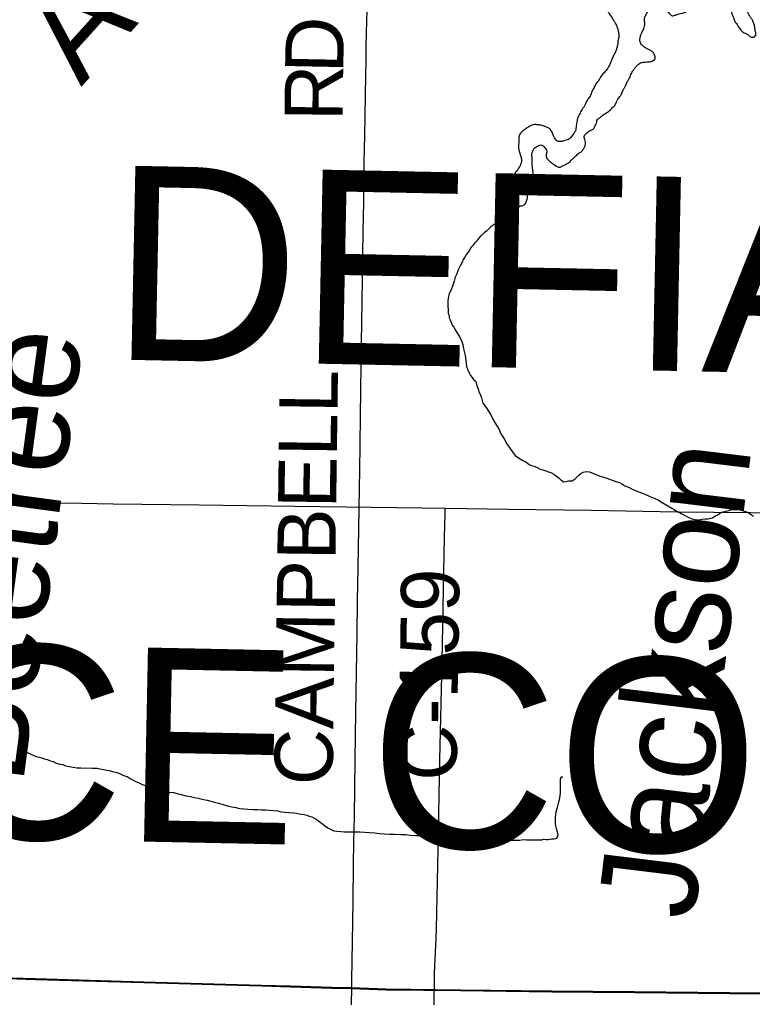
# Model space of a CAD drawing. Extents: x 2.4 to 73.1, y 4.5 to 25.6.
# Drawn here: x 47.3852 to 47.743, y 20.0436 to 20.5207 of the extents above; entities that cross this region are included whole.
import ezdxf

# ---------------------------------------------------------------- set-up
doc = ezdxf.new("R2010")
doc.units = 0
for name, color, linetype in [('GM_X_County_Road', 7, 'Continuous'), ('GM_X_County_Road_Text', 7, 'Continuous'), ('GM_X_County_Text', 7, 'Continuous'), ('GM_X_Interchange_Ramps', 7, 'Continuous'), ('GM_X_Major_River_Text', 7, 'Continuous'), ('GM_X_Minor_Lake', 7, 'Continuous'), ('GM_X_Minor_River', 7, 'Continuous'), ('GM_X_Minor_River_Text', 7, 'Continuous'), ('GM_X_Township_Road', 7, 'Continuous'), ('SH_Cut_Line', 7, 'Continuous')]:
    doc.layers.add(name, color=color, linetype=linetype)

msp = doc.modelspace()

# ---------------------------------------------------------------- linework, layer by layer
at = {"layer": 'GM_X_County_Road'}
msp.add_lwpolyline([(47.54743, 20.04793), (47.54748, 20.05211), (47.54773, 20.0707), (47.54805, 20.09059), (47.54831, 20.1083), (47.54847, 20.11949), (47.54867, 20.13192), (47.54911, 20.15958), (47.54939, 20.18258), (47.55005, 20.22111), (47.55026, 20.23696), (47.55054, 20.25343), (47.55085, 20.27239), (47.55129, 20.3013), (47.55144, 20.31279), (47.55169, 20.32771), (47.55179, 20.33921), (47.55201, 20.35257), (47.55261, 20.39359), (47.55302, 20.41783), (47.55323, 20.4315), (47.55348, 20.45108), (47.55378, 20.46413), (47.55421, 20.49335), (47.55437, 20.50018), (47.55447, 20.50765), (47.55463, 20.51416), (47.55502, 20.53125)], dxfattribs=at)
at = {"layer": 'GM_X_Interchange_Ramps'}
for points in [[(47.04335, 20.05884), (47.07414, 20.05836), (47.11457, 20.05785), (47.15657, 20.0571), (47.19234, 20.05665), (47.25456, 20.05588), (47.281, 20.05538), (47.29438, 20.05512), (47.31521, 20.05472), (47.34786, 20.05383), (47.37429, 20.05321), (47.39295, 20.05267), (47.44582, 20.05113), (47.48002, 20.05014), (47.50335, 20.0495), (47.51745, 20.04905), (47.53755, 20.04841), (47.54731, 20.04821), (47.56411, 20.04764), (47.60041, 20.0472), (47.64492, 20.04666), (47.68533, 20.04636), (47.74749, 20.0457)], [(47.74749, 20.0457), (47.68533, 20.04636), (47.64492, 20.04666), (47.60041, 20.0472), (47.56411, 20.04764), (47.54731, 20.04821), (47.53755, 20.04841), (47.51745, 20.04905), (47.50335, 20.0495), (47.48002, 20.05014), (47.44582, 20.05113), (47.39295, 20.05267), (47.37429, 20.05321), (47.34786, 20.05383), (47.31521, 20.05472), (47.29438, 20.05512), (47.281, 20.05538), (47.25456, 20.05588), (47.19234, 20.05665), (47.15657, 20.0571), (47.11457, 20.05785), (47.07414, 20.05836), (47.04335, 20.05884)]]:
    msp.add_lwpolyline(points, dxfattribs=at)
at = {"layer": 'GM_X_Minor_Lake'}
for points in [[(47.68563, 20.5438), (47.68556, 20.54379), (47.68476, 20.54248), (47.68453, 20.54078), (47.68467, 20.53906), (47.68406, 20.53737), (47.68212, 20.53609), (47.68039, 20.53537), (47.67848, 20.53505), (47.67675, 20.53414), (47.67539, 20.53304), (47.67403, 20.53213), (47.67285, 20.53083), (47.67167, 20.52934), (47.67125, 20.52764), (47.67177, 20.52592), (47.67268, 20.52418), (47.67451, 20.52147), (47.67542, 20.51993), (47.67687, 20.51723), (47.6774, 20.5155), (47.67772, 20.51359), (47.67767, 20.51169), (47.67725, 20.51), (47.67721, 20.50867), (47.67679, 20.50697), (47.67637, 20.50546), (47.67517, 20.50321), (47.67435, 20.50114), (47.67374, 20.49964), (47.67294, 20.49795), (47.67194, 20.49627), (47.67057, 20.49478), (47.6686, 20.49217), (47.66761, 20.49068), (47.66643, 20.489), (47.66542, 20.48713), (47.66442, 20.48507), (47.66341, 20.48281), (47.66202, 20.48076), (47.66141, 20.47925), (47.66062, 20.47795), (47.65963, 20.47664), (47.65863, 20.47458), (47.65783, 20.47308), (47.6574, 20.47138), (47.65718, 20.47006), (47.65694, 20.46835), (47.65671, 20.46684), (47.65591, 20.46534), (47.65473, 20.46366), (47.65278, 20.462), (47.65144, 20.46166), (47.64953, 20.46114)], [(47.68526, 20.49667), (47.68644, 20.49797), (47.68781, 20.49926), (47.68915, 20.4998), (47.69087, 20.49994), (47.69239, 20.50009), (47.69411, 20.50042), (47.69548, 20.50172), (47.69514, 20.50344), (47.69442, 20.50479), (47.69292, 20.50578), (47.69161, 20.50638), (47.69011, 20.50737), (47.68881, 20.50855), (47.6881, 20.51028), (47.68813, 20.5116), (47.68856, 20.5133), (47.68916, 20.51462), (47.68997, 20.51631), (47.69038, 20.51763), (47.69043, 20.51933), (47.69028, 20.52105), (47.6909, 20.52274), (47.69189, 20.52443), (47.69325, 20.52553), (47.69538, 20.52699), (47.6973, 20.5277), (47.69883, 20.52785), (47.70013, 20.52687), (47.70105, 20.52532), (47.70252, 20.52357), (47.70383, 20.52259), (47.70536, 20.52292), (47.70727, 20.52344), (47.70861, 20.52379), (47.7113, 20.52486), (47.71304, 20.52595), (47.7144, 20.52686), (47.71594, 20.52777), (47.71674, 20.52908), (47.71754, 20.53058), (47.71852, 20.53188), (47.7197, 20.53337), (47.72107, 20.53448), (47.72241, 20.53501), (47.72375, 20.53516), (47.72565, 20.5353), (47.72697, 20.5347), (47.72827, 20.53371), (47.72957, 20.53235), (47.73067, 20.5308), (47.73173, 20.52773), (47.73244, 20.526), (47.73278, 20.52428), (47.73331, 20.52275), (47.73384, 20.5214), (47.73437, 20.51987), (47.73547, 20.51832), (47.73804, 20.51483), (47.73992, 20.51383), (47.74141, 20.51284), (47.74291, 20.51204), (47.74465, 20.51313), (47.7445, 20.51466), (47.74417, 20.51656), (47.74384, 20.51828), (47.74312, 20.52001), (47.7424, 20.52136), (47.74148, 20.52272), (47.74076, 20.52426), (47.74023, 20.52579), (47.73971, 20.52752), (47.73882, 20.53001), (47.73829, 20.53154), (47.73738, 20.5329), (47.73665, 20.53425), (47.73516, 20.53543), (47.73368, 20.53699), (47.73238, 20.53797), (47.73032, 20.53936), (47.72845, 20.54036), (47.72713, 20.54096), (47.72563, 20.54157), (47.72431, 20.54199), (47.7226, 20.54204), (47.72108, 20.54208), (47.71954, 20.54155), (47.71781, 20.54083), (47.71589, 20.54013), (47.71377, 20.53923), (47.71224, 20.5387), (47.71051, 20.53799), (47.70747, 20.53807), (47.70484, 20.53928), (47.70354, 20.54046), (47.70262, 20.54181), (47.702, 20.54313)], [(47.64953, 20.46114), (47.64782, 20.46138), (47.64634, 20.46294), (47.64581, 20.46428), (47.64491, 20.46621), (47.64362, 20.46776), (47.64211, 20.46837), (47.64041, 20.46899), (47.63909, 20.46921), (47.63738, 20.46945), (47.63432, 20.46877), (47.63297, 20.46786), (47.63142, 20.46676), (47.63006, 20.46565), (47.62906, 20.46397), (47.62897, 20.46036), (47.62874, 20.45904), (47.62889, 20.45732), (47.62994, 20.45387), (47.63027, 20.45215), (47.63005, 20.45083), (47.62706, 20.44578), (47.62607, 20.44429), (47.62584, 20.44277), (47.62542, 20.44145), (47.62517, 20.43918), (47.62508, 20.43557), (47.62485, 20.43425), (47.62387, 20.43294), (47.62287, 20.43126), (47.62245, 20.42975), (47.6228, 20.42841), (47.62409, 20.42705), (47.62579, 20.42643), (47.62754, 20.4281), (47.62968, 20.42975), (47.63121, 20.43009), (47.63239, 20.43138), (47.633, 20.43308), (47.63323, 20.4344), (47.63327, 20.43611), (47.6335, 20.43744), (47.63283, 20.44088), (47.63419, 20.44217), (47.63575, 20.44346), (47.63597, 20.44478), (47.63568, 20.44821), (47.63553, 20.44973), (47.63539, 20.45145), (47.63543, 20.45316), (47.63529, 20.45487), (47.63571, 20.45657), (47.63651, 20.45788), (47.63825, 20.45897), (47.64016, 20.45949), (47.64146, 20.45832), (47.64256, 20.45658), (47.64232, 20.45487), (47.64247, 20.45316), (47.64376, 20.45179), (47.64506, 20.45062), (47.64637, 20.44982), (47.649, 20.44861), (47.65035, 20.44934), (47.65171, 20.45006), (47.65344, 20.45096), (47.65481, 20.45245), (47.65637, 20.45374), (47.65812, 20.4554), (47.65948, 20.45631), (47.66066, 20.4578), (47.66126, 20.45912), (47.6615, 20.46082), (47.66115, 20.46216), (47.66101, 20.46406), (47.66219, 20.46536), (47.66393, 20.46665), (47.66528, 20.46718), (47.66608, 20.46868), (47.66688, 20.47018), (47.6671, 20.4715), (47.66847, 20.4728), (47.66983, 20.4739), (47.67138, 20.475), (47.67312, 20.47609), (47.67469, 20.47776), (47.67606, 20.47924), (47.67727, 20.48187), (47.67864, 20.48354), (47.67965, 20.4858), (47.68026, 20.48711), (47.68105, 20.48842), (47.68186, 20.4903), (47.68266, 20.49161), (47.68346, 20.4933), (47.68447, 20.49536), (47.68526, 20.49667)]]:
    msp.add_spline(points, degree=3, dxfattribs=at)
at = {"layer": 'GM_X_Minor_River'}
for points in [[(47.62349, 20.42768), (47.62136, 20.42448), (47.62019, 20.42357), (47.61901, 20.42246), (47.61785, 20.42174), (47.61628, 20.42027), (47.6153, 20.41954), (47.61432, 20.41862), (47.61314, 20.41752), (47.61197, 20.41661), (47.6102, 20.41496), (47.60922, 20.41385), (47.60822, 20.41255), (47.60724, 20.41163), (47.60644, 20.41051), (47.60565, 20.40959), (47.60465, 20.40791), (47.60345, 20.40624), (47.60264, 20.40474), (47.60184, 20.40363), (47.60123, 20.40232), (47.60021, 20.40026), (47.5994, 20.39857), (47.59876, 20.39669), (47.59795, 20.39501), (47.59732, 20.39312), (47.59668, 20.39105), (47.59585, 20.3888), (47.59503, 20.38711), (47.5946, 20.38561), (47.59438, 20.38466), (47.59435, 20.38352), (47.5943, 20.382), (47.59426, 20.38086), (47.5944, 20.37914), (47.59453, 20.37743), (47.59487, 20.37608), (47.59503, 20.37513), (47.59538, 20.37417), (47.59609, 20.37262), (47.59644, 20.37166), (47.59717, 20.37068), (47.59771, 20.36971), (47.60006, 20.36583), (47.60096, 20.36409), (47.60166, 20.36216), (47.60198, 20.36006), (47.60248, 20.35814), (47.60282, 20.3568), (47.60298, 20.35565), (47.60312, 20.35413), (47.60327, 20.35298), (47.60341, 20.35145), (47.60394, 20.3501), (47.60465, 20.34837), (47.60537, 20.34701), (47.6061, 20.34604), (47.60683, 20.34506), (47.60794, 20.34408), (47.60828, 20.34273), (47.6088, 20.34138), (47.60933, 20.33984), (47.60967, 20.33869), (47.6102, 20.33753), (47.61073, 20.33618), (47.61141, 20.3335), (47.61305, 20.33135), (47.61414, 20.3296), (47.61523, 20.32786), (47.6163, 20.32573), (47.61738, 20.32379), (47.61847, 20.32204), (47.61938, 20.32068), (47.62008, 20.31894), (47.62099, 20.31739), (47.62189, 20.31584), (47.62315, 20.31371), (47.62533, 20.3104), (47.62716, 20.30806), (47.62921, 20.30647), (47.63089, 20.30565), (47.63202, 20.30504), (47.63295, 20.30444), (47.63407, 20.30365), (47.63557, 20.30302), (47.63652, 20.3028), (47.6382, 20.30199), (47.63933, 20.30138), (47.64065, 20.30095), (47.64216, 20.30052), (47.64348, 20.3001), (47.64498, 20.29948), (47.6461, 20.29887), (47.64722, 20.29807), (47.6487, 20.29688), (47.64962, 20.2959), (47.65093, 20.2951), (47.65189, 20.29526), (47.65323, 20.29559)], [(47.65323, 20.29559), (47.65495, 20.29573), (47.6565, 20.29663), (47.65808, 20.29829), (47.65925, 20.2992), (47.66042, 20.29992), (47.66176, 20.30026), (47.66347, 20.30001), (47.66534, 20.29919), (47.66817, 20.29814), (47.67193, 20.29688), (47.67627, 20.2954), (47.67815, 20.29477), (47.67927, 20.29416), (47.68077, 20.29316), (47.68283, 20.29233), (47.6849, 20.29131), (47.68753, 20.29027), (47.69016, 20.28924), (47.6926, 20.2882), (47.69505, 20.28717), (47.69711, 20.28615), (47.69898, 20.28514), (47.70365, 20.28232), (47.70477, 20.28172), (47.70589, 20.28092), (47.70702, 20.2805), (47.70795, 20.2799), (47.70945, 20.27909), (47.71132, 20.27807), (47.71339, 20.27706), (47.71509, 20.27681), (47.71661, 20.27657), (47.71756, 20.27673), (47.71852, 20.27689), (47.72005, 20.27703), (47.72139, 20.27717), (47.72254, 20.27751), (47.7235, 20.27767), (47.72505, 20.27876), (47.72602, 20.27911), (47.72699, 20.27965), (47.72796, 20.28038), (47.7295, 20.28071), (47.73238, 20.28156), (47.73372, 20.28171), (47.73505, 20.28167), (47.73676, 20.28142), (47.73865, 20.28098), (47.74053, 20.28034), (47.74202, 20.27934), (47.74351, 20.27834)], [(47.3843, 20.1656), (47.38601, 20.16483), (47.38715, 20.16426), (47.3881, 20.16369), (47.38943, 20.16292), (47.39076, 20.16235), (47.3919, 20.16178), (47.39342, 20.1612), (47.39475, 20.16082), (47.39589, 20.16043), (47.39741, 20.16005), (47.39874, 20.15966), (47.40026, 20.15909), (47.40159, 20.1587), (47.40311, 20.15794), (47.40482, 20.15736), (47.40634, 20.15717), (47.40767, 20.1566), (47.40938, 20.15621), (47.41147, 20.15601), (47.41318, 20.15563), (47.41509, 20.15562), (47.42079, 20.15542), (47.42307, 20.15541), (47.42516, 20.15502), (47.42706, 20.15464), (47.42896, 20.15425), (47.43067, 20.15387), (47.43277, 20.15329), (47.43448, 20.15271), (47.43599, 20.15195), (47.43771, 20.15137), (47.43923, 20.15042), (47.44074, 20.14965), (47.44207, 20.14889), (47.44359, 20.14832), (47.44511, 20.14755), (47.44682, 20.14698), (47.44834, 20.1464), (47.45005, 20.14563), (47.45272, 20.14525), (47.45462, 20.14467), (47.45652, 20.14428), (47.45842, 20.14371), (47.46032, 20.14351), (47.46222, 20.14313), (47.46431, 20.14255), (47.4664, 20.14197), (47.46868, 20.14159), (47.47058, 20.1412), (47.47248, 20.14082), (47.47495, 20.14024), (47.47685, 20.13985), (47.47857, 20.13928), (47.48047, 20.13889), (47.48237, 20.13832), (47.48465, 20.13774), (47.48674, 20.13716), (47.48883, 20.13659), (47.49073, 20.1362), (47.49263, 20.13581), (47.49472, 20.13562), (47.49662, 20.13542), (47.49947, 20.13522), (47.50137, 20.13522), (47.50328, 20.13521), (47.50537, 20.13521), (47.50727, 20.13501), (47.50936, 20.13481), (47.51126, 20.13462), (47.51278, 20.13423), (47.51449, 20.13404), (47.51905, 20.13364), (47.52039, 20.13345), (47.52172, 20.13326), (47.52286, 20.13306)], [(47.52286, 20.13306), (47.52419, 20.13287), (47.52552, 20.13248), (47.52666, 20.1321), (47.52799, 20.13172), (47.52913, 20.13114), (47.53008, 20.13057), (47.53103, 20.13), (47.53198, 20.12904), (47.53312, 20.12828), (47.53407, 20.12752), (47.53578, 20.12637), (47.53673, 20.1258), (47.53862, 20.12484), (47.54014, 20.12465), (47.54205, 20.12464), (47.54376, 20.12445), (47.54585, 20.12444), (47.54908, 20.12443), (47.55136, 20.12443), (47.55612, 20.12403), (47.55859, 20.12383), (47.56087, 20.12364), (47.56315, 20.12344), (47.56581, 20.12324), (47.56848, 20.12323), (47.57114, 20.12304), (47.57361, 20.12303), (47.57589, 20.12283), (47.57855, 20.12263), (47.58045, 20.12263), (47.58216, 20.12243), (47.58407, 20.12243), (47.58616, 20.12242), (47.58806, 20.12241), (47.58996, 20.12222), (47.59205, 20.12221), (47.59395, 20.12202), (47.59566, 20.12201), (47.59756, 20.12182), (47.60004, 20.12143), (47.60175, 20.12142), (47.60384, 20.12123), (47.60574, 20.12103), (47.61201, 20.12082), (47.6143, 20.12082), (47.61677, 20.12062), (47.61905, 20.12061), (47.62152, 20.12041), (47.62418, 20.12041), (47.62741, 20.1204), (47.62951, 20.12039), (47.63122, 20.12058), (47.63274, 20.12057), (47.63407, 20.12057), (47.63521, 20.12056), (47.63654, 20.12056), (47.63768, 20.12056), (47.63882, 20.12055), (47.64016, 20.12055), (47.64111, 20.12074), (47.64225, 20.12073), (47.6432, 20.12073), (47.64491, 20.12092), (47.64624, 20.12091), (47.64757, 20.12129), (47.64815, 20.123), (47.64777, 20.12433), (47.64739, 20.12604), (47.64701, 20.12737), (47.64682, 20.12832), (47.64683, 20.12946), (47.64683, 20.1306), (47.64683, 20.13155), (47.64702, 20.13269), (47.64722, 20.1344), (47.64779, 20.1363), (47.64817, 20.13763), (47.64856, 20.13896), (47.64875, 20.1401), (47.64894, 20.14105), (47.64913, 20.14219), (47.64932, 20.14333), (47.64933, 20.14485), (47.64933, 20.14903), (47.64934, 20.14998), (47.64953, 20.15074), (47.65029, 20.15131), (47.64953, 20.15112)]]:
    msp.add_lwpolyline(points, dxfattribs=at)
at = {"layer": 'GM_X_Township_Road'}
msp.add_line((47.53816, 20.04812), (47.54743, 20.04793), dxfattribs=at)
for points in [[(47.34342, 20.28575), (47.34542, 20.28573), (47.36408, 20.28549), (47.41541, 20.2848), (47.43096, 20.28441), (47.47295, 20.28391), (47.51961, 20.28328), (47.58182, 20.28249), (47.59302, 20.28231)], [(47.58761, 20.03984), (47.58767, 20.04606), (47.58777, 20.04917), (47.58786, 20.05539), (47.58862, 20.07247), (47.5887, 20.07713), (47.58904, 20.09267), (47.58954, 20.11599), (47.59045, 20.1595), (47.59152, 20.20768), (47.59267, 20.26829), (47.59294, 20.27917), (47.59302, 20.28231)], [(47.59302, 20.28231), (47.62381, 20.28183), (47.66425, 20.28132), (47.70624, 20.28057), (47.74201, 20.28012), (47.80423, 20.27935), (47.83067, 20.27885), (47.84406, 20.27859)], [(47.2945, 20.05485), (47.31533, 20.05445), (47.34798, 20.05355), (47.37441, 20.05294), (47.39307, 20.05239), (47.44593, 20.05085), (47.48014, 20.04986), (47.50346, 20.04923), (47.51757, 20.04877), (47.53767, 20.04813), (47.53816, 20.04812)], [(47.5441, 19.87451), (47.54429, 19.884), (47.54474, 19.91509), (47.54534, 19.93995), (47.54592, 19.98191), (47.5469, 20.02387), (47.5472, 20.04096), (47.54743, 20.04793)], [(47.54743, 20.04793), (47.56423, 20.04736), (47.60053, 20.04692), (47.64504, 20.04639), (47.68545, 20.04608), (47.7476, 20.04542), (47.75569, 20.04531), (47.76803, 20.04513), (47.77722, 20.04498), (47.79537, 20.04453)]]:
    msp.add_lwpolyline(points, dxfattribs=at)
at = {"layer": 'SH_Cut_Line'}
for points in [[(47.74749, 20.0457), (47.68533, 20.04636), (47.64492, 20.04666), (47.60041, 20.0472), (47.56411, 20.04764), (47.54731, 20.04821), (47.53755, 20.04841), (47.51745, 20.04905), (47.50335, 20.0495), (47.48002, 20.05014), (47.44582, 20.05113), (47.39295, 20.05267), (47.37429, 20.05321), (47.34786, 20.05383), (47.31521, 20.05472), (47.29438, 20.05512), (47.281, 20.05538), (47.25456, 20.05588), (47.19234, 20.05665), (47.15657, 20.0571), (47.11457, 20.05785), (47.07414, 20.05836), (47.04335, 20.05884)], [(47.04335, 20.05884), (47.07414, 20.05836), (47.11457, 20.05785), (47.15657, 20.0571), (47.19234, 20.05665), (47.25456, 20.05588), (47.281, 20.05538), (47.29438, 20.05512), (47.31521, 20.05472), (47.34786, 20.05383), (47.37429, 20.05321), (47.39295, 20.05267), (47.44582, 20.05113), (47.48002, 20.05014), (47.50335, 20.0495), (47.51745, 20.04905), (47.53755, 20.04841), (47.54731, 20.04821), (47.56411, 20.04764), (47.60041, 20.0472), (47.64492, 20.04666), (47.68533, 20.04636), (47.74749, 20.0457)]]:
    msp.add_lwpolyline(points, dxfattribs=at)

# ---------------------------------------------------------------- texts
at = {"layer": 'GM_X_County_Road_Text'}
for s, height, rotation, p in [('D', 0.02841, 88.8597, (47.5432, 20.49438)), ('R', 0.02841, 89.4399, (47.54298, 20.47112)), ('CAMPBELL', 0.028409, 89.2309, (47.53797, 20.14701)), ('C-159', 0.028409, 89.1735, (47.5985, 20.14913))]:
    msp.add_text(s, height=height, rotation=rotation, dxfattribs=at).set_placement(p)
at = {"layer": 'GM_X_County_Text'}
for p in [(47.42947, 20.35487), (46.87992, 20.13113)]:
    msp.add_text('DEFIANCE COUNTY', height=0.094697, rotation=358.8365, dxfattribs=at).set_placement(p)
at = {"layer": 'GM_X_Major_River_Text'}
msp.add_text('Auglaize', height=0.047371, rotation=47.9285, dxfattribs=at).set_placement((47.4153, 20.48775))
at = {"layer": 'GM_X_Minor_River_Text'}
for s, height, rotation, p in [('Beetree', 0.047375, 82.3408, (47.38678, 20.14689)), ('Jackson', 0.047376, 83.0465, (47.7144, 20.08086))]:
    msp.add_text(s, height=height, rotation=rotation, dxfattribs=at).set_placement(p)

doc.saveas('drawing.dxf')
